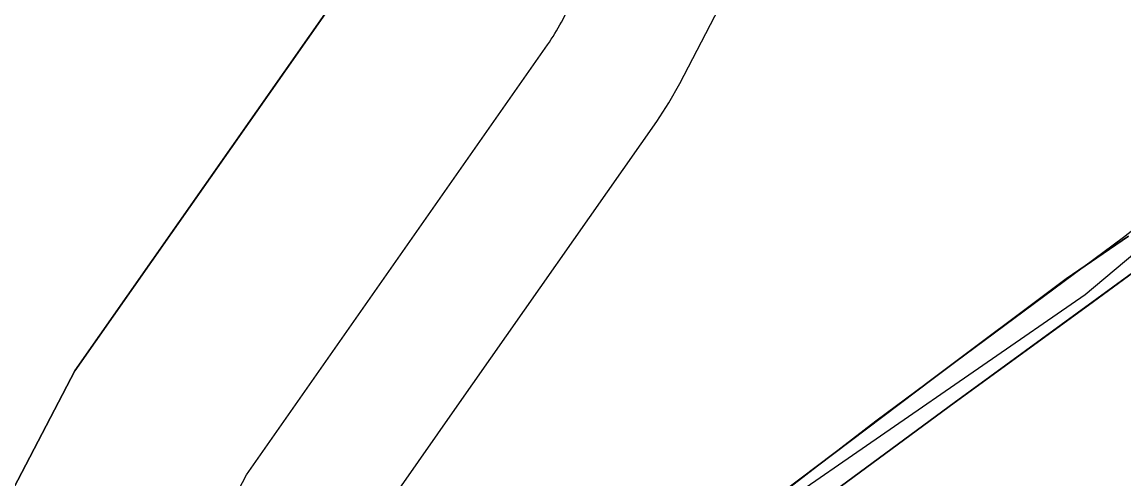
# Model space of a CAD drawing. Extents: x -690419 to -685080, y -987825 to -981190.
# Drawn here: x -688696.5 to -688531.3, y -985887.1 to -985818.7 of the extents above; entities that cross this region are included whole.
import ezdxf

# ---------------------------------------------------------------- set-up
doc = ezdxf.new("R2010")
doc.units = 0
for name, color, linetype in [('BPEJ (S) - hranice', 7, 'Continuous'), ('BPEJ I-II ochrana', 7, 'Continuous'), ('Elektro VN 35 nadzemní (N)', 7, 'Continuous'), ('Lesy hospodářské', 7, 'Continuous'), ('OP lesa 30 m (S)', 7, 'Continuous'), ('OP lesa 50 m (S)', 7, 'Continuous'), ('Plochy lesní všeobecné LU (S)', 7, 'Continuous'), ('Plochy veřejná prostranství všeobecná PU (S)', 7, 'Continuous'), ('Plochy zemědělské všeobecné AU (S)', 7, 'Continuous'), ('Regulační bloky STABILIZOVANÉ (S)', 7, 'Continuous'), ('Spoje - komunikační vedení bez rozlišení provozovanál (S)', 7, 'Continuous'), ('Trasy cykloturistické (N)', 7, 'Continuous')]:
    doc.layers.add(name, color=color, linetype=linetype)

msp = doc.modelspace()

# ---------------------------------------------------------------- linework, layer by layer
at = {"layer": 'BPEJ (S) - hranice'}
for points in [[(-688663.52, -985695.96), (-688665.69, -985698.33), (-688671.74, -985704.92), (-688706.72, -985752.18), (-688704.64, -985753.21), (-688706.5, -985755.5), (-688705.5, -985758), (-688682, -985767.5), (-688635.89, -985792.48), (-688642.3, -985804.85), (-688688.58, -985870.89), (-688727.8, -985945.93), (-688735.5, -985943.5), (-688836.5, -985888), (-688843.42, -985886.76)], [(-688843.42, -985886.76), (-688836.5, -985888), (-688735.5, -985943.5), (-688727.8, -985945.93), (-688688.58, -985870.89), (-688642.3, -985804.85), (-688635.89, -985792.48), (-688682, -985767.5), (-688705.5, -985758), (-688706.5, -985755.5), (-688704.64, -985753.21), (-688706.72, -985752.18), (-688671.74, -985704.92), (-688665.69, -985698.33), (-688663.52, -985695.96)]]:
    msp.add_lwpolyline(points, dxfattribs=at)
at = {"layer": 'BPEJ I-II ochrana'}
for p, q in [((-688539.96, -985857.13), (-688530.64, -985850.74)), ((-688527.66, -985854.5), (-688536.65, -985861.08)), ((-688559.94, -985872.04), (-688539.96, -985857.13)), ((-688536.65, -985861.08), (-688556.78, -985875.72)), ((-688585.05, -985891.01), (-688559.94, -985872.04)), ((-688556.78, -985875.72), (-688582.23, -985894.44))]:
    msp.add_line(p, q, dxfattribs=at)
msp.add_lwpolyline([(-688642.3, -985804.85), (-688688.58, -985870.89), (-688727.8, -985945.93), (-688727.8, -985945.93)], dxfattribs=at)
at = {"layer": 'Elektro VN 35 nadzemní (N)'}
msp.add_lwpolyline([(-688231.14, -985355.11), (-688253.86, -985361.97), (-688278.9, -985397.34), (-688332.35, -985497.35), (-688366.75, -985589.95), (-688409.61, -985650.28), (-688433.95, -985693.14), (-688464.32, -985770.12), (-688495.47, -985819.07), (-688517.29, -985842.88), (-688537.14, -985859.55), (-688583.18, -985891.3), (-688608.97, -985913.92), (-688650.89, -985963.58), (-688671.73, -985977.47), (-688681.06, -985976.89)], dxfattribs=at)
at = {"layer": 'Lesy hospodářské'}
msp.add_lwpolyline([(-688706.72, -985752.18), (-688633.8, -985788.45), (-688642.3, -985804.85), (-688672.21, -985847.53), (-688688.58, -985870.89), (-688716.48, -985924.28), (-688732.14, -985954.23), (-688772.43, -985935.24), (-688800.67, -985917.17), (-688838.05, -985897.17), (-688864.68, -985889.19), (-688891.46, -985881.16), (-688862.65, -985838.67), (-688815.6, -985775.76), (-688767.3, -985770.6), (-688725.62, -985755.69), (-688719.74, -985763.51)], close=True, dxfattribs=at)
at = {"layer": 'OP lesa 30 m (S)'}
msp.add_line((-688615.66, -985818.65), (-688607.16, -985802.25), dxfattribs=at)
msp.add_lwpolyline([(-688705.55, -985968.13), (-688662.89, -985886.51), (-688617.73, -985822.07)], dxfattribs=at)
msp.add_arc((-688642.3, -985804.85), 30, 324.9777, 332.6026, dxfattribs=at)
at = {"layer": 'OP lesa 50 m (S)'}
msp.add_lwpolyline([(-688689.25, -985979.86), (-688687.83, -985977.39), (-688672.17, -985947.44), (-688645.77, -985896.93), (-688631.26, -985876.22), (-688601.35, -985833.55), (-688599.54, -985830.76), (-688597.91, -985827.86), (-688589.41, -985811.46)], dxfattribs=at)
at = {"layer": 'Plochy lesní všeobecné LU (S)'}
msp.add_lwpolyline([(-688826.87, -985863.54), (-688819.38, -985853.06), (-688803.29, -985826.72), (-688790.22, -985813.59), (-688753.65, -985787.69), (-688719.74, -985763.51), (-688706.72, -985752.18), (-688633.8, -985788.45), (-688642.3, -985804.85), (-688688.58, -985870.89), (-688732.14, -985954.23), (-688772.43, -985935.24), (-688800.67, -985917.17), (-688844.57, -985889.09), (-688839.49, -985878.83)], close=True, dxfattribs=at)
at = {"layer": 'Plochy veřejná prostranství všeobecná PU (S)'}
msp.add_lwpolyline([(-688527.66, -985854.5), (-688536.65, -985861.08), (-688556.78, -985875.72), (-688582.23, -985894.44), (-688607.12, -985916.45), (-688612.85, -985923.16), (-688639.44, -985954.31), (-688647.83, -985964.13), (-688653.28, -985968.7), (-688655.5, -985970.51), (-688663.51, -985975.6), (-688676.04, -985982.04), (-688681.44, -985984.82), (-688686.1, -985982.07), (-688665.66, -985971.85), (-688658.08, -985966.93), (-688656.07, -985965.37), (-688651.17, -985960.51), (-688610.44, -985913.66), (-688585.05, -985891.01), (-688559.94, -985872.04), (-688539.96, -985857.13), (-688530.64, -985850.74)], dxfattribs=at)
at = {"layer": 'Plochy zemědělské všeobecné AU (S)'}
for p, q in [((-688688.58, -985870.89), (-688642.3, -985804.85)), ((-688530.64, -985850.74), (-688539.96, -985857.13)), ((-688539.96, -985857.13), (-688559.94, -985872.04)), ((-688732.14, -985954.23), (-688688.58, -985870.89)), ((-688559.94, -985872.04), (-688585.05, -985891.01))]:
    msp.add_line(p, q, dxfattribs=at)
msp.add_lwpolyline([(-688750.54, -986242.92), (-688732.74, -986176.93), (-688715.28, -986111.7), (-688713.15, -986103.76), (-688669.34, -986128.45), (-688645.69, -986094.1), (-688628.66, -986061.01), (-688597.41, -986081.31), (-688576.58, -986052.36), (-688544.45, -986077.37), (-688537.73, -986082.6), (-688535.21, -986079.63), (-688537.94, -986077.22), (-688554.36, -986045.3), (-688544.08, -986032.11), (-688569.64, -985992.28), (-688593.51, -985979.91), (-688562.72, -985945.7), (-688546.4, -985928.02), (-688582.23, -985894.44), (-688556.78, -985875.72), (-688536.65, -985861.08), (-688527.66, -985854.5)], dxfattribs=at)
at = {"layer": 'Regulační bloky STABILIZOVANÉ (S)'}
for p, q in [((-688688.58, -985870.89), (-688642.3, -985804.85)), ((-688530.64, -985850.74), (-688539.96, -985857.13)), ((-688539.96, -985857.13), (-688559.94, -985872.04)), ((-688732.14, -985954.23), (-688688.58, -985870.89)), ((-688559.94, -985872.04), (-688585.05, -985891.01))]:
    msp.add_line(p, q, dxfattribs=at)
msp.add_lwpolyline([(-688826.87, -985863.54), (-688819.38, -985853.06), (-688803.29, -985826.72), (-688790.22, -985813.59), (-688753.65, -985787.69), (-688719.74, -985763.51), (-688706.72, -985752.18), (-688633.8, -985788.45), (-688642.3, -985804.85), (-688688.58, -985870.89), (-688732.14, -985954.23), (-688772.43, -985935.24), (-688800.67, -985917.17), (-688844.57, -985889.09), (-688839.49, -985878.83)], close=True, dxfattribs=at)
for points in [[(-688527.66, -985854.5), (-688536.65, -985861.08), (-688556.78, -985875.72), (-688582.23, -985894.44), (-688607.12, -985916.45), (-688612.85, -985923.16), (-688639.44, -985954.31), (-688647.83, -985964.13), (-688653.28, -985968.7), (-688655.5, -985970.51), (-688663.51, -985975.6), (-688676.04, -985982.04), (-688681.44, -985984.82), (-688686.1, -985982.07), (-688665.66, -985971.85), (-688658.08, -985966.93), (-688656.07, -985965.37), (-688651.17, -985960.51), (-688610.44, -985913.66), (-688585.05, -985891.01), (-688559.94, -985872.04), (-688539.96, -985857.13), (-688530.64, -985850.74)], [(-688750.54, -986242.92), (-688732.74, -986176.93), (-688715.28, -986111.7), (-688713.15, -986103.76), (-688669.34, -986128.45), (-688645.69, -986094.1), (-688628.66, -986061.01), (-688597.41, -986081.31), (-688576.58, -986052.36), (-688544.45, -986077.37), (-688537.73, -986082.6), (-688535.21, -986079.63), (-688537.94, -986077.22), (-688554.36, -986045.3), (-688544.08, -986032.11), (-688569.64, -985992.28), (-688593.51, -985979.91), (-688562.72, -985945.7), (-688546.4, -985928.02), (-688582.23, -985894.44), (-688556.78, -985875.72), (-688536.65, -985861.08), (-688527.66, -985854.5)]]:
    msp.add_lwpolyline(points, dxfattribs=at)
at = {"layer": 'Spoje - komunikační vedení bez rozlišení provozovanál (S)'}
msp.add_lwpolyline([(-688496.43, -985823.45), (-688531.39, -985850.94), (-688568.53, -985878.46), (-688601.1, -985903.56), (-688628.93, -985932.67), (-688651.27, -985956.88)], dxfattribs=at)
at = {"layer": 'Trasy cykloturistické (N)'}
msp.add_lwpolyline([(-688527.66, -985854.5), (-688556.78, -985875.72), (-688582.23, -985894.44), (-688607.12, -985916.45), (-688612.85, -985923.16), (-688639.44, -985954.31), (-688647.83, -985964.13), (-688655.5, -985970.51), (-688663.51, -985975.6), (-688681.44, -985984.82), (-688681.44, -985984.82)], dxfattribs=at)

doc.saveas('drawing.dxf')
